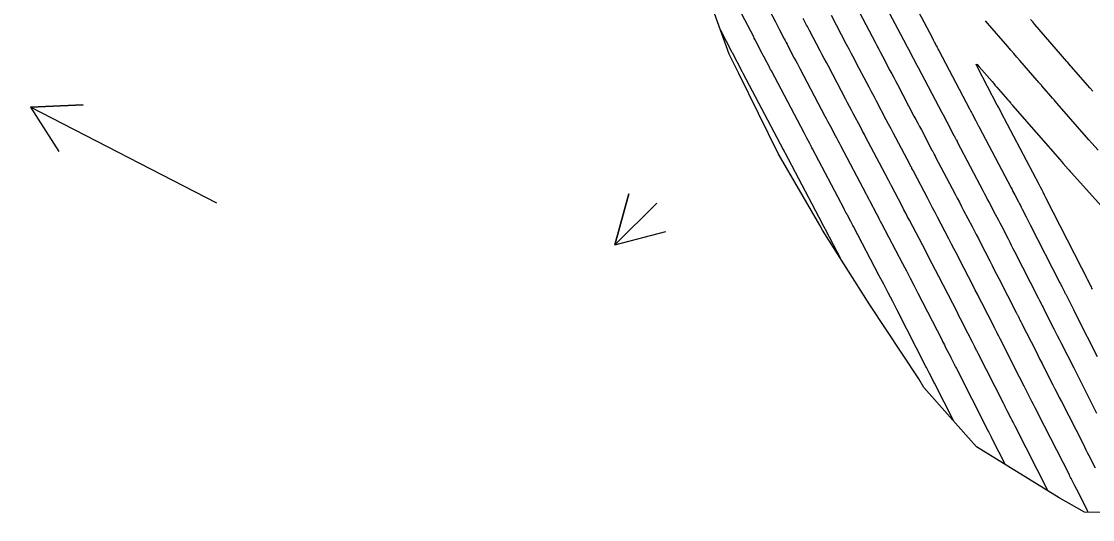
# Model space of a CAD drawing. Extents: x 954385 to 988206, y 1868364 to 1924553.
# Drawn here: x 957284.9 to 957406.6, y 1920383 to 1920439.6 of the extents above; entities that cross this region are included whole.
import ezdxf

# ---------------------------------------------------------------- set-up
doc = ezdxf.new("R2010")
doc.units = 0
for name, color, linetype in [('24', 7, 'Continuous'), ('26', 7, 'Continuous'), ('6', 7, 'Continuous'), ('7', 7, 'Continuous'), ('Default', 7, 'Continuous')]:
    doc.layers.add(name, color=color, linetype=linetype)

msp = doc.modelspace()

# ---------------------------------------------------------------- linework, layer by layer
at = {"layer": '24'}
msp.add_lwpolyline([(957418.35, 1920383.68), (957405.72, 1920383.81), (957402.85, 1920385.44), (957393.44, 1920391.25), (957387.48, 1920397.99), (957386.91, 1920398.99), (957381.35, 1920407.38), (957375.97, 1920415.88), (957375.63, 1920416.43), (957370.91, 1920424.59), (957366.43, 1920433.68), (957365.34, 1920435.89), (957362.68, 1920443.25)], dxfattribs=at)
at = {"layer": '26'}
for points in [[(957307.13, 1920418.93), (957285.93, 1920429.84), (957291.92, 1920430.13), (957285.93, 1920429.84), (957289.17, 1920424.8)], [(957357.13, 1920418.93), (957352.35, 1920414.21), (957353.94, 1920420), (957352.35, 1920414.21), (957358.16, 1920415.73)]]:
    msp.add_lwpolyline(points, dxfattribs=at)
at = {"layer": '6'}
msp.add_lwpolyline([(957406.16, 1920383.81), (957406.04, 1920384.05), (957405.98, 1920384.16), (957404.85, 1920386.39), (957404.64, 1920386.81), (957404.29, 1920387.5), (957404.22, 1920387.63), (957404.15, 1920387.77), (957404.08, 1920387.91), (957404.01, 1920388.05), (957400.47, 1920394.99), (957400.3, 1920395.34), (957400.12, 1920395.69), (957399.94, 1920396.04), (957399.76, 1920396.39), (957399.06, 1920397.78), (957398.88, 1920398.13), (957398.7, 1920398.48), (957398.53, 1920398.83), (957398.35, 1920399.18), (957396.14, 1920403.53), (957396.1, 1920403.61), (957396.06, 1920403.68), (957396.02, 1920403.76), (957395.99, 1920403.83), (957395.81, 1920404.18), (957395.78, 1920404.24), (957395.75, 1920404.29), (957395.73, 1920404.34), (957395.7, 1920404.4), (957395.59, 1920404.61), (957395.57, 1920404.66), (957395.54, 1920404.71), (957395.51, 1920404.76), (957395.49, 1920404.82), (957394.05, 1920407.62), (957393.8, 1920408.1), (957393.56, 1920408.59), (957393.31, 1920409.07), (957393.06, 1920409.56), (957391.54, 1920412.53), (957391.24, 1920413.12), (957390.93, 1920413.71), (957390.62, 1920414.3), (957390.32, 1920414.89), (957389.02, 1920417.36), (957388.74, 1920417.89), (957388.46, 1920418.42), (957388.18, 1920418.95), (957387.91, 1920419.48), (957386.28, 1920422.58), (957386.26, 1920422.62), (957386.24, 1920422.66), (957386.22, 1920422.69), (957386.2, 1920422.73), (957386.12, 1920422.88), (957386.09, 1920422.95), (957386.05, 1920423.02), (957385.97, 1920423.16), (957385.94, 1920423.23), (957385.9, 1920423.3), (957384.29, 1920426.35), (957384.02, 1920426.87), (957383.74, 1920427.39), (957383.47, 1920427.91), (957383.19, 1920428.43), (957382.08, 1920430.54), (957381.81, 1920431.06), (957381.53, 1920431.59), (957381.25, 1920432.11), (957380.98, 1920432.63), (957379.82, 1920434.83), (957379.54, 1920435.37), (957379.25, 1920435.91), (957378.97, 1920436.45), (957378.68, 1920436.99), (957376.96, 1920440.26)], dxfattribs=at)
at = {"layer": '7'}
for points in [[(957384.37, 1920445.42), (957388.4, 1920437.77), (957388.53, 1920437.52), (957388.66, 1920437.28), (957388.92, 1920436.78), (957388.98, 1920436.66), (957389.05, 1920436.54), (957389.11, 1920436.41), (957389.18, 1920436.29), (957392.67, 1920429.67), (957392.74, 1920429.52), (957392.82, 1920429.37), (957392.9, 1920429.23), (957392.98, 1920429.08), (957393.38, 1920428.31), (957393.42, 1920428.25), (957393.45, 1920428.19), (957393.48, 1920428.13), (957393.51, 1920428.07), (957393.7, 1920427.71), (957393.75, 1920427.62), (957393.76, 1920427.59), (957397.39, 1920420.69), (957397.49, 1920420.49), (957397.6, 1920420.28), (957397.7, 1920420.08), (957397.81, 1920419.88), (957398.23, 1920419.08), (957398.33, 1920418.88), (957398.44, 1920418.68), (957398.54, 1920418.48), (957398.65, 1920418.27), (957399.11, 1920417.37), (957399.22, 1920417.15), (957399.34, 1920416.93), (957399.45, 1920416.71), (957399.56, 1920416.49), (957402.94, 1920409.88), (957402.99, 1920409.78), (957403.04, 1920409.68), (957403.09, 1920409.58), (957403.14, 1920409.48), (957403.41, 1920408.95), (957403.44, 1920408.89), (957403.47, 1920408.83), (957403.55, 1920408.68), (957403.6, 1920408.59), (957404.35, 1920407.1), (957404.48, 1920406.85), (957404.61, 1920406.59), (957404.74, 1920406.33), (957404.87, 1920406.07), (957407.18, 1920401.53)], [(957390.87, 1920394.16), (957388.68, 1920398.47), (957388.62, 1920398.59), (957388.56, 1920398.71), (957388.5, 1920398.83), (957388.44, 1920398.95), (957388.07, 1920399.67), (957388.03, 1920399.75), (957387.84, 1920400.12), (957387.78, 1920400.25), (957387.71, 1920400.38), (957384.43, 1920406.79), (957383.93, 1920407.77), (957383.42, 1920408.75), (957382.91, 1920409.73), (957382.4, 1920410.7), (957379.48, 1920416.28), (957379.4, 1920416.42), (957379.33, 1920416.56), (957379.25, 1920416.7), (957379.18, 1920416.85), (957378.79, 1920417.57), (957378.76, 1920417.64), (957378.73, 1920417.7), (957378.7, 1920417.76), (957378.66, 1920417.82), (957378.47, 1920418.19), (957378.42, 1920418.28), (957378.41, 1920418.29), (957374.82, 1920425.1), (957374.74, 1920425.25), (957374.66, 1920425.41), (957374.58, 1920425.56), (957374.5, 1920425.71), (957374.18, 1920426.33), (957374.1, 1920426.48), (957374.01, 1920426.63), (957373.93, 1920426.79), (957373.85, 1920426.94), (957370.14, 1920433.98), (957370.06, 1920434.14), (957369.98, 1920434.3), (957369.89, 1920434.46), (957369.81, 1920434.62), (957369.47, 1920435.25), (957369.39, 1920435.41), (957369.31, 1920435.57), (957369.22, 1920435.73), (957369.14, 1920435.89), (957368.38, 1920437.35), (957368.34, 1920437.43), (957368.29, 1920437.51), (957368.19, 1920437.71), (957368.13, 1920437.83), (957365.1, 1920443.62)], [(957368.22, 1920444.1), (957370.6, 1920439.55), (957370.68, 1920439.4), (957370.75, 1920439.25), (957370.91, 1920438.95), (957370.95, 1920438.87), (957370.99, 1920438.8), (957371.03, 1920438.72), (957371.07, 1920438.64), (957371.61, 1920437.61), (957371.71, 1920437.42), (957371.81, 1920437.22), (957371.92, 1920437.02), (957372.02, 1920436.83), (957372.75, 1920435.43), (957372.91, 1920435.13), (957373.07, 1920434.84), (957373.23, 1920434.54), (957373.38, 1920434.24), (957376.23, 1920428.84), (957376.37, 1920428.56), (957376.52, 1920428.28), (957376.67, 1920428.01), (957376.81, 1920427.73), (957377.4, 1920426.62), (957377.54, 1920426.35), (957377.69, 1920426.07), (957377.83, 1920425.79), (957377.98, 1920425.51), (957380.91, 1920419.96), (957380.94, 1920419.91), (957381, 1920419.8), (957381.03, 1920419.74), (957381.18, 1920419.46), (957381.2, 1920419.4), (957381.23, 1920419.35), (957381.26, 1920419.3), (957381.29, 1920419.24), (957382.09, 1920417.72), (957382.23, 1920417.45), (957382.37, 1920417.18), (957382.51, 1920416.91), (957382.66, 1920416.64), (957385.04, 1920412.1), (957385.48, 1920411.25), (957385.92, 1920410.4), (957386.36, 1920409.55), (957386.8, 1920408.7), (957389.5, 1920403.44), (957389.6, 1920403.23), (957389.7, 1920403.03), (957389.81, 1920402.82), (957389.91, 1920402.62), (957390.52, 1920401.44), (957390.55, 1920401.38), (957390.62, 1920401.24), (957390.65, 1920401.18), (957390.95, 1920400.58), (957391.01, 1920400.47), (957391.06, 1920400.37), (957391.11, 1920400.26), (957391.17, 1920400.15), (957394.67, 1920393.25), (957394.76, 1920393.07), (957394.85, 1920392.9), (957395.03, 1920392.55), (957395.07, 1920392.46), (957395.12, 1920392.37), (957395.16, 1920392.28), (957395.21, 1920392.2), (957396.72, 1920389.23)], [(957381.9, 1920443.7), (957385.16, 1920437.51), (957385.3, 1920437.25), (957385.44, 1920436.99), (957385.57, 1920436.72), (957385.71, 1920436.46), (957386.27, 1920435.41), (957386.4, 1920435.15), (957386.54, 1920434.89), (957386.68, 1920434.62), (957386.82, 1920434.36), (957389.51, 1920429.26), (957389.65, 1920428.98), (957389.8, 1920428.71), (957389.94, 1920428.44), (957390.08, 1920428.17), (957390.89, 1920426.64), (957390.92, 1920426.59), (957390.94, 1920426.54), (957390.97, 1920426.48), (957391, 1920426.43), (957391.15, 1920426.15), (957391.18, 1920426.1), (957391.24, 1920425.98), (957391.27, 1920425.92), (957394.21, 1920420.32), (957394.38, 1920419.99), (957394.55, 1920419.66), (957394.72, 1920419.33), (957394.9, 1920419), (957395.59, 1920417.68), (957395.76, 1920417.35), (957395.94, 1920417.02), (957396.11, 1920416.69), (957396.28, 1920416.36), (957397.04, 1920414.87), (957397.23, 1920414.51), (957397.41, 1920414.15), (957397.59, 1920413.79), (957397.78, 1920413.43), (957400.46, 1920408.19), (957400.5, 1920408.11), (957400.54, 1920408.02), (957400.58, 1920407.94), (957400.63, 1920407.86), (957400.83, 1920407.45), (957400.86, 1920407.41), (957400.88, 1920407.36), (957400.9, 1920407.31), (957400.93, 1920407.27), (957401.02, 1920407.09), (957401.06, 1920407), (957401.11, 1920406.9), (957402.25, 1920404.66), (957402.45, 1920404.27), (957402.64, 1920403.89), (957402.84, 1920403.5), (957403.04, 1920403.11), (957404.5, 1920400.23), (957404.81, 1920399.62), (957405.12, 1920399.01), (957405.43, 1920398.4), (957405.74, 1920397.79), (957407.11, 1920395.08)], [(957379.43, 1920441.98), (957381.92, 1920437.25), (957382.13, 1920436.85), (957382.34, 1920436.45), (957382.56, 1920436.05), (957382.77, 1920435.65), (957383.61, 1920434.04), (957383.82, 1920433.64), (957384.04, 1920433.24), (957384.25, 1920432.83), (957384.46, 1920432.43), (957386.35, 1920428.84), (957386.56, 1920428.45), (957386.77, 1920428.05), (957386.98, 1920427.66), (957387.19, 1920427.26), (957388.39, 1920424.97), (957388.42, 1920424.93), (957388.44, 1920424.88), (957388.46, 1920424.84), (957388.49, 1920424.8), (957388.6, 1920424.59), (957388.63, 1920424.53), (957388.66, 1920424.48), (957388.72, 1920424.36), (957388.74, 1920424.31), (957388.77, 1920424.25), (957391.02, 1920419.96), (957391.27, 1920419.5), (957391.51, 1920419.04), (957391.75, 1920418.58), (957391.99, 1920418.12), (957392.95, 1920416.29), (957393.19, 1920415.83), (957393.43, 1920415.37), (957393.67, 1920414.91), (957393.91, 1920414.44), (957394.97, 1920412.37), (957395.23, 1920411.87), (957395.48, 1920411.37), (957395.74, 1920410.87), (957395.99, 1920410.37), (957397.97, 1920406.5), (957398.01, 1920406.44), (957398.04, 1920406.37), (957398.08, 1920406.3), (957398.11, 1920406.23), (957398.26, 1920405.95), (957398.29, 1920405.89), (957398.32, 1920405.82), (957398.35, 1920405.76), (957398.38, 1920405.7), (957398.5, 1920405.46), (957398.53, 1920405.4), (957398.56, 1920405.34), (957398.59, 1920405.28), (957398.62, 1920405.22), (957400.19, 1920402.14), (957400.43, 1920401.66), (957400.67, 1920401.18), (957400.92, 1920400.7), (957401.16, 1920400.22), (957402.13, 1920398.31), (957402.37, 1920397.83), (957402.62, 1920397.35), (957402.86, 1920396.87), (957403.1, 1920396.39), (957405.56, 1920391.57), (957405.72, 1920391.24), (957405.89, 1920390.92), (957406.05, 1920390.6), (957406.22, 1920390.27), (957406.93, 1920388.86)], [(957401.59, 1920386.22), (957397.84, 1920393.59), (957397.73, 1920393.81), (957397.62, 1920394.03), (957397.51, 1920394.25), (957397.4, 1920394.47), (957396.95, 1920395.34), (957396.84, 1920395.56), (957396.73, 1920395.78), (957396.62, 1920395.99), (957396.51, 1920396.21), (957393.65, 1920401.84), (957393.61, 1920401.93), (957393.56, 1920402.02), (957393.52, 1920402.12), (957393.47, 1920402.21), (957393.23, 1920402.68), (957393.19, 1920402.76), (957393.15, 1920402.83), (957393.08, 1920402.98), (957393.04, 1920403.05), (957393, 1920403.13), (957391.98, 1920405.12), (957391.81, 1920405.46), (957391.63, 1920405.81), (957391.45, 1920406.15), (957391.28, 1920406.5), (957389.17, 1920410.62), (957388.8, 1920411.34), (957388.43, 1920412.06), (957388.05, 1920412.78), (957387.68, 1920413.49), (957385.84, 1920417), (957385.63, 1920417.4), (957385.42, 1920417.8), (957385.21, 1920418.2), (957385, 1920418.6), (957383.78, 1920420.91), (957383.76, 1920420.96), (957383.74, 1920421), (957383.71, 1920421.05), (957383.69, 1920421.09), (957383.57, 1920421.31), (957383.55, 1920421.36), (957383.52, 1920421.42), (957383.45, 1920421.55), (957383.42, 1920421.61), (957383.4, 1920421.63), (957381.14, 1920425.93), (957380.93, 1920426.33), (957380.72, 1920426.73), (957380.5, 1920427.13), (957380.29, 1920427.53), (957379.45, 1920429.13), (957379.24, 1920429.53), (957379.03, 1920429.94), (957378.81, 1920430.34), (957378.6, 1920430.74), (957376.62, 1920434.5), (957376.39, 1920434.94), (957376.16, 1920435.37), (957375.93, 1920435.81), (957375.7, 1920436.25), (957374.49, 1920438.55), (957374.41, 1920438.71), (957374.32, 1920438.87), (957374.24, 1920439.03), (957374.15, 1920439.19), (957373.76, 1920439.94)], [(957407.27, 1920424.96), (957406.56, 1920425.77), (957406.23, 1920426.14), (957402.62, 1920430.28), (957402.45, 1920430.48), (957402.27, 1920430.68), (957402.09, 1920430.89), (957401.92, 1920431.09), (957400.89, 1920432.27), (957400.86, 1920432.3), (957400.83, 1920432.34), (957400.51, 1920432.71), (957400.43, 1920432.8), (957400.35, 1920432.88), (957398.39, 1920435.16), (957398.05, 1920435.55), (957397.7, 1920435.95), (957397.36, 1920436.34), (957397.02, 1920436.74), (957394.72, 1920439.4), (957394.48, 1920439.68)], [(957406.68, 1920431.66), (957406.32, 1920432.07), (957404.25, 1920434.44), (957404.22, 1920434.47), (957404.19, 1920434.51), (957404.17, 1920434.54), (957404.14, 1920434.57), (957403.82, 1920434.94), (957403.77, 1920435), (957403.72, 1920435.06), (957400.09, 1920439.25), (957399.84, 1920439.54), (957399.59, 1920439.83)], [(957364.36, 1920438.59), (957365.66, 1920436.11), (957365.69, 1920436.06), (957366.78, 1920433.96), (957366.8, 1920433.92), (957366.82, 1920433.88), (957366.91, 1920433.72), (957371.48, 1920425.04), (957371.54, 1920424.92), (957371.63, 1920424.75), (957371.67, 1920424.69), (957375.92, 1920416.62), (957375.93, 1920416.61), (957376.21, 1920416.07), (957376.24, 1920416.02), (957376.29, 1920415.91), (957378, 1920412.67)], [(957406.65, 1920409.16), (957406.58, 1920409.29), (957406.52, 1920409.42), (957406.45, 1920409.55), (957406.08, 1920410.28), (957406.05, 1920410.34), (957406.01, 1920410.43), (957405.99, 1920410.46), (957405.66, 1920411.11), (957405.6, 1920411.22), (957405.54, 1920411.34), (957405.49, 1920411.45), (957405.43, 1920411.57), (957401.34, 1920419.55), (957401.26, 1920419.71), (957401.18, 1920419.86), (957401.02, 1920420.19), (957400.98, 1920420.26), (957400.94, 1920420.33), (957400.91, 1920420.4), (957400.87, 1920420.48), (957400.72, 1920420.76), (957400.64, 1920420.91), (957400.57, 1920421.05), (957396.26, 1920429.26), (957396.25, 1920429.28), (957395.98, 1920429.79), (957395.94, 1920429.86), (957395.85, 1920430.03), (957395.82, 1920430.08), (957393.59, 1920434.32), (957393.44, 1920434.63), (957393.42, 1920434.76), (957393.53, 1920434.69), (957393.77, 1920434.44), (957395.22, 1920432.76), (957395.41, 1920432.54), (957395.59, 1920432.32), (957395.78, 1920432.11), (957395.97, 1920431.89), (957397.03, 1920430.67), (957397.15, 1920430.52), (957397.3, 1920430.35), (957397.34, 1920430.3), (957397.39, 1920430.25), (957397.47, 1920430.15), (957397.5, 1920430.12), (957397.52, 1920430.1), (957397.54, 1920430.07), (957397.56, 1920430.05), (957402.91, 1920423.92), (957403.31, 1920423.46), (957403.87, 1920422.82), (957403.98, 1920422.7), (957404.11, 1920422.55), (957404.14, 1920422.51), (957404.18, 1920422.47), (957404.21, 1920422.43), (957404.25, 1920422.4), (957408.32, 1920417.88)]]:
    msp.add_lwpolyline(points, dxfattribs=at)
at = {"layer": 'Default'}
msp.add_arc((966995.78, 1926764.93), 11459.16, 211.460692, 214.075074, dxfattribs=at)

doc.saveas('drawing.dxf')
